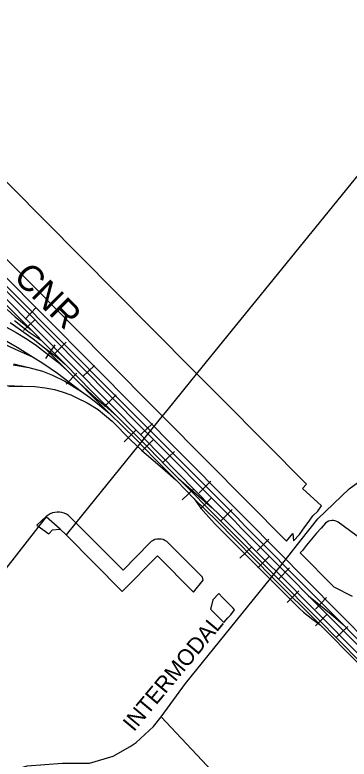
# Model space of a CAD drawing. Extents: x 586326 to 623965, y 4819854 to 4857850.
# Drawn here: x 606545 to 607063, y 4842936 to 4844088 of the extents above; entities that cross this region are included whole.
import ezdxf

# ---------------------------------------------------------------- set-up
doc = ezdxf.new("R2010")
doc.units = 0
for name, color, linetype in [('Lots_Concessions', 7, 'Continuous'), ('Minor Rds', 7, 'Continuous'), ('Park Outlines', 7, 'Continuous'), ('Proposed Secondary Rds', 7, 'Continuous'), ('Railways_lbls', 7, 'Continuous'), ('Secondary Rds Lbls', 7, 'Continuous')]:
    doc.layers.add(name, color=color, linetype=linetype)

msp = doc.modelspace()

# ---------------------------------------------------------------- linework, layer by layer
at = {"layer": 'Lots_Concessions'}
for p, q in [((607137.2, 4843915.2), (606828.2, 4843534.2)), ((606828.2, 4843534.2), (606780.7, 4843475.6)), ((606780.7, 4843475.6), (606775, 4843468.6)), ((606775, 4843468.6), (606639.8, 4843301.7)), ((606593.6, 4843311.1), (602718.8, 4838327.9)), ((606615.7, 4843291.8), (606593.6, 4843311.1)), ((606639.8, 4843301.7), (606624.5, 4843282.9)), ((606624.5, 4843282.9), (606615.7, 4843291.8)), ((606624.5, 4843282.9), (606615.7, 4843291.8))]:
    msp.add_line(p, q, dxfattribs=at)
at = {"layer": 'Minor Rds'}
msp.add_lwpolyline([(606771.6, 4843001.1), (606858.6, 4842908.8), (606863.4, 4842897.8), (606859.9, 4842883.6), (606840.5, 4842862), (606749.5, 4842771.9)], dxfattribs=at)
at = {"layer": 'Park Outlines'}
for points in [[(606346.9, 4843896.6), (606701.1, 4843539.9), (606751.9, 4843488.7), (606772.4, 4843468.1), (606842.6, 4843397.4), (606965.8, 4843273.3), (606975.3, 4843285.3), (606975.5, 4843285.1), (606976.7, 4843273.9), (606985.8, 4843283.4), (606994, 4843295.2), (607000.7, 4843304.3), (607006.7, 4843312.3), (607014, 4843319.6), (607019.9, 4843328), (606990.4, 4843354.9), (606996.8, 4843361.2), (606866.5, 4843492.4), (606825.6, 4843533.7), (606755.3, 4843604.5), (606484.4, 4843877.3)], [(607118.1, 4843249.5), (607045.8, 4843302.5), (607043.5, 4843303.8), (607041, 4843304.8), (607038.4, 4843305.3), (607035.8, 4843305.3), (607033.1, 4843304.9), (607030.6, 4843304), (607028.3, 4843302.6), (607026.3, 4843300.9), (607026.3, 4843300.9), (607019.1, 4843293.4), (607012.1, 4843285.8), (606996.7, 4843266.8), (606990.3, 4843258.8), (606987.1, 4843254.9), (607039.2, 4843202.4), (607067.1, 4843187.9)]]:
    msp.add_lwpolyline(points, dxfattribs=at)
for points in [[(606822, 4843194.1), (606837, 4843212.8), (606835.7, 4843217.2), (606782.7, 4843270.6), (606780.3, 4843272.6), (606777.6, 4843274.3), (606774.7, 4843275.5), (606771.6, 4843276.3), (606768.4, 4843276.5), (606765.2, 4843276.3), (606762.1, 4843275.5), (606759.2, 4843274.3), (606756.5, 4843272.6), (606754.1, 4843270.5), (606712.9, 4843228.5), (606639.8, 4843301.7), (606631, 4843310.5), (606628.2, 4843312.9), (606625.1, 4843315), (606621.7, 4843316.5), (606618.1, 4843317.6), (606614.5, 4843318.2), (606610.7, 4843318.3), (606607, 4843317.8), (606603.4, 4843316.9), (606600, 4843315.4), (606596.8, 4843313.5), (606593.9, 4843311.2), (606579.4, 4843297.7), (606597.7, 4843284.7), (606603.8, 4843290.8), (606615.7, 4843291.8), (606624.5, 4843282.9), (606711.2, 4843195.5), (606766.3, 4843250.3)], [(606868.7, 4843147), (606874.7, 4843154.4), (606879.4, 4843159.2), (606885.4, 4843167.1), (606883.2, 4843169.3), (606878.6, 4843173.9), (606866.9, 4843185.8), (606860.8, 4843192.1), (606851.7, 4843182.1), (606849.6, 4843173.8), (606848.2, 4843167.7), (606861.4, 4843154.4), (606865.4, 4843150.3)]]:
    msp.add_lwpolyline(points, close=True, dxfattribs=at)
at = {"layer": 'Proposed Secondary Rds'}
for points in [[(606988.4, 4843275.2), (607014, 4843307.8), (607062.8, 4843354.1), (607140.8, 4843410.9), (607172.2, 4843444.6), (607205.6, 4843488.9), (607231.1, 4843537.8), (607286.5, 4843646.9), (607315, 4843696.4), (607393.5, 4843793.7)], [(606771.6, 4843001.1), (606809.6, 4843052.8), (606958.5, 4843236.8), (606988.4, 4843275.2)], [(606509.7, 4842902.1), (606545.3, 4842919.9), (606564.2, 4842925.5), (606619.3, 4842929.5), (606660.7, 4842929.6), (606697.4, 4842940.2), (606723.9, 4842955.2), (606733.2, 4842961.5), (606759.8, 4842986.5), (606771.6, 4843001.1)]]:
    msp.add_lwpolyline(points, dxfattribs=at)
at = {"layer": 'Railways_lbls'}
for p, q in [((606501.2, 4843669.7), (606570.7, 4843600.2)), ((606533.3, 4843631.9), (606545.9, 4843620.5)), ((606578.5, 4843635.1), (606561.5, 4843617.1)), ((606544.9, 4843615), (606567.5, 4843597)), ((606545.9, 4843620.5), (606570.7, 4843600.2)), ((606558.5, 4843599.1), (606576.5, 4843616.1)), ((606527.7, 4843607.2), (606547.2, 4843596.4)), ((606538.1, 4843611.5), (606552.2, 4843602.1)), ((606552.2, 4843602.1), (606573.7, 4843586.2)), ((606500.9, 4843591.6), (606545.9, 4843570.5)), ((606547.2, 4843596.4), (606564.4, 4843586.1)), ((606567.5, 4843597), (606586.1, 4843584.5)), ((606570.7, 4843600.2), (606596.6, 4843573.9)), ((606525.6, 4843586.7), (606548.9, 4843573.6)), ((606564.4, 4843586.1), (606579, 4843576)), ((606573.7, 4843586.2), (606591, 4843572.7)), ((606624.5, 4843581.1), (606606.5, 4843563.1)), ((606545.9, 4843570.5), (606573.7, 4843558)), ((606548.9, 4843573.6), (606573.7, 4843558)), ((606579, 4843576), (606592.7, 4843565.3)), ((606591, 4843572.7), (606626.4, 4843537.4)), ((606591, 4843572.7), (606610.7, 4843557.8)), ((606593.5, 4843556.1), (606607.5, 4843577.1)), ((606596.6, 4843573.9), (606623.2, 4843547.1)), ((606573.7, 4843558), (606588.7, 4843548.6)), ((606592.7, 4843565.3), (606611.2, 4843550.8)), ((606610.7, 4843557.8), (606623.2, 4843547.1)), ((606542.7, 4843546.2), (606566.8, 4843542)), ((606543.7, 4843547.9), (606566.8, 4843542)), ((606588.7, 4843548.6), (606611.4, 4843533.1)), ((606611.2, 4843550.8), (606626.4, 4843537.4)), ((606623.2, 4843547.1), (606664.1, 4843505.4)), ((606668.5, 4843545.1), (606650.5, 4843528.1)), ((606566.8, 4843542), (606588.1, 4843536.4)), ((606588.1, 4843536.4), (606603.6, 4843530.3)), ((606611.4, 4843533.1), (606648.4, 4843505.1)), ((606624.5, 4843516.1), (606641.5, 4843533.1)), ((606626.4, 4843537.4), (606645.1, 4843518.4)), ((606603.6, 4843530.3), (606622.7, 4843520.8)), ((606622.7, 4843520.8), (606648.4, 4843505.1)), ((606471.2, 4843516.9), (606557.8, 4843513.3)), ((606536.2, 4843512.4), (606557.8, 4843513.3)), ((606557.8, 4843513.3), (606576.1, 4843512.6)), ((606576.1, 4843512.6), (606592.5, 4843510.5)), ((606592.5, 4843510.5), (606606.9, 4843507.8)), ((606645.1, 4843518.4), (606666.5, 4843496.2)), ((606645.1, 4843518.4), (606671, 4843494.3)), ((606606.9, 4843507.8), (606618.8, 4843504.5)), ((606618.8, 4843504.5), (606631.8, 4843499.7)), ((606631.8, 4843499.7), (606641.1, 4843495.3)), ((606648.4, 4843505.1), (606660.9, 4843496.2)), ((606664.1, 4843505.4), (606703.6, 4843466.3)), ((606702.2, 4843499.9), (606684.2, 4843481.9)), ((606641.1, 4843495.3), (606657.1, 4843487.4)), ((606657.1, 4843487.4), (606674.2, 4843476.9)), ((606660.9, 4843496.2), (606673.1, 4843486.4)), ((606666.5, 4843496.2), (606691.3, 4843471.2)), ((606671, 4843494.3), (606685.1, 4843482.7)), ((606673.1, 4843486.4), (606691.3, 4843471.2)), ((606674.2, 4843476.9), (606683.9, 4843469)), ((606685.1, 4843482.7), (606703.6, 4843466.3)), ((606683.9, 4843469), (606695.8, 4843459.1)), ((606691.3, 4843471.2), (606712.5, 4843450.5)), ((606703.6, 4843466.3), (606753, 4843416.6)), ((606695.8, 4843459.1), (606723.8, 4843430.6)), ((606758.5, 4843455.1), (606740.5, 4843438.1)), ((606712.5, 4843450.5), (606732.2, 4843431.6)), ((606714.5, 4843427.1), (606732.5, 4843445.1)), ((606723.8, 4843430.6), (606742.1, 4843413.8)), ((606732.2, 4843431.6), (606762.2, 4843400.6)), ((606742.5, 4843413.1), (606760.5, 4843431.1)), ((606744.3, 4843433.3), (606850.8, 4843324.7)), ((606753, 4843416.6), (606780, 4843388.6)), ((606742.1, 4843413.8), (606759.2, 4843398.5)), ((606792.5, 4843412.1), (606774.5, 4843395.1)), ((606759.2, 4843398.5), (606773.7, 4843386.2)), ((606762.2, 4843400.6), (606794.2, 4843368)), ((606773.7, 4843386.2), (606794.2, 4843368)), ((606780, 4843388.6), (606798.4, 4843370.4)), ((606798.4, 4843370.4), (606863.4, 4843304.4)), ((606798.4, 4843370.4), (606834.1, 4843339.4)), ((606794.2, 4843368), (606810.4, 4843351.6)), ((606848.5, 4843366.1), (606830.5, 4843348.1)), ((606804.5, 4843337.1), (606822.5, 4843354.1)), ((606810.4, 4843351.6), (606822.8, 4843338.7)), ((606822.8, 4843338.7), (606833.4, 4843324.4)), ((606822.8, 4843338.7), (606857.7, 4843304.5)), ((606832.5, 4843323.1), (606849.5, 4843340.1)), ((606834.1, 4843339.4), (606850.8, 4843324.7)), ((606833.4, 4843324.4), (606840.9, 4843315.4)), ((606850.8, 4843324.7), (606871.8, 4843304.6)), ((606840.9, 4843315.4), (606854.8, 4843299.8)), ((606881.5, 4843322.1), (606863.5, 4843304.1)), ((606857.7, 4843304.5), (606944.6, 4843216.3)), ((606863.4, 4843304.4), (606949, 4843218.6)), ((606871.8, 4843304.6), (606937.9, 4843238.1)), ((606854.8, 4843299.8), (606939.6, 4843215.2)), ((606938.5, 4843276.1), (606920.5, 4843258.1)), ((606893.5, 4843247.1), (606911.5, 4843264.1)), ((606921.5, 4843232.1), (606939.5, 4843250.1)), ((606937.9, 4843238.1), (606952.7, 4843223.4)), ((606970.5, 4843232.1), (606953.5, 4843214.1)), ((606952.7, 4843223.4), (607007.8, 4843167.9)), ((606939.6, 4843215.2), (606985.4, 4843169.6)), ((606944.6, 4843216.3), (607017.9, 4843143.4)), ((606949, 4843218.6), (607014.3, 4843152.7)), ((606966.8, 4843178.4), (606984.8, 4843196.4)), ((606999.9, 4843188.4), (607034.8, 4843160)), ((607027.5, 4843186.1), (607010.5, 4843168.1)), ((606985.4, 4843169.6), (606991.9, 4843163.3)), ((606991.9, 4843163.3), (607006.4, 4843151.9)), ((607007.8, 4843167.9), (607082.5, 4843092.9)), ((607006.4, 4843151.9), (607017.9, 4843143.4)), ((607010.5, 4843142.1), (607028.5, 4843160.1)), ((607014.3, 4843152.7), (607079.3, 4843087.1)), ((607034.8, 4843160), (607053.8, 4843143.4)), ((607017.9, 4843143.4), (607076.1, 4843085)), ((607060.5, 4843141.1), (607042.5, 4843124.1))]:
    msp.add_line(p, q, dxfattribs=at)
for points in [[(607245.1, 4842953.8), (607213, 4842983.1), (607113.5, 4843083.1), (606902, 4843296.3), (606895.9, 4843302.4), (606889, 4843310.1), (606700.8, 4843498.5), (606374.2, 4843827.1), (606152.2, 4844049.1), (605814.2, 4844388.1), (605560.7, 4844654.4), (605525.8, 4844689.2), (605499.4, 4844715.3), (605472.5, 4844742.5)], [(607244.4, 4842948.4), (607183, 4843004), (607090.8, 4843096.5), (607076.4, 4843111.7), (606895.4, 4843293.3), (606890.7, 4843298.6), (606885.2, 4843304.5), (606741.3, 4843449.2), (606370.4, 4843823.6), (606148.4, 4844045.6), (605810.4, 4844384.6), (605570.6, 4844638.7)], [(607114.3, 4843094.8), (607097.8, 4843110.7), (607045.5, 4843163.3), (606903.1, 4843307.3), (606899.5, 4843310.7), (606876.4, 4843334.2), (606379.2, 4843834.8), (606158, 4844057.9), (606143.2, 4844072.8), (606061, 4844155.3), (605820.3, 4844398.6), (605803, 4844416.4), (605756.9, 4844462.9), (605693.4, 4844526.8), (605618.8, 4844601.9)], [(606744.7, 4843433), (606301.7, 4843880), (606089.6, 4844091.6), (606081.1, 4844100.1), (605710.8, 4844479.3)]]:
    msp.add_lwpolyline(points, dxfattribs=at)

# ---------------------------------------------------------------- texts
msp.add_text('CNR', height=40, rotation=315.1639, dxfattribs=at).set_placement((606541.5, 4843680.1))
at = {"layer": 'Secondary Rds Lbls'}
msp.add_text('INTERMODAL', height=25, rotation=50.2782, dxfattribs=at).set_placement((606729.5, 4842977.1))

doc.saveas('drawing.dxf')
